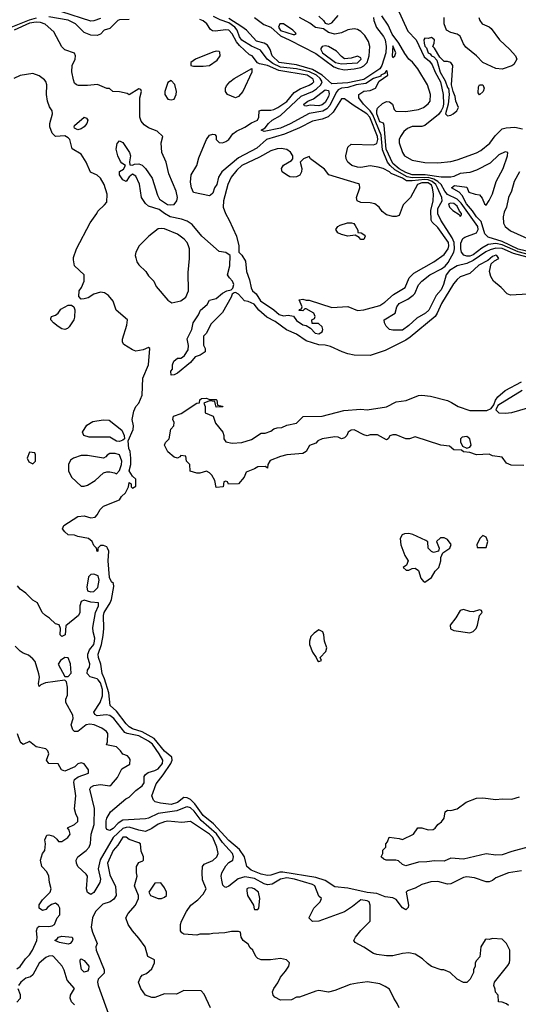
# Model space of a CAD drawing. Header units: inches. Extents: x 2380249 to 2585472, y 382747 to 546448.
# Tile 449 of 626: x 2505368 to 2508471, y 472213 to 478336. Entities that reach past the tile are written whole.
import ezdxf

# ---------------------------------------------------------------- set-up
doc = ezdxf.new("R2010")
doc.units = ezdxf.units.IN
doc.header["$MEASUREMENT"] = 0
doc.layers.add('C5407', color=7, linetype='Continuous')

msp = doc.modelspace()

# ---------------------------------------------------------------- linework, layer by layer
at = {"layer": 'C5407', "color": 4}
for points, elevation in [([(2507716.6, 478410), (2507784.4, 478264.4), (2507835.5, 478210), (2507885.5, 478105.5), (2507917.6, 478077.6), (2507934.9, 478054.9), (2507953.6, 478010), (2507987.3, 477950), (2508003.9, 477870), (2508005, 477810), (2508000.4, 477790), (2507991.5, 477768.5), (2507974.4, 477745.6), (2507890, 477677.4), (2507870, 477670.7), (2507810, 477671.5), (2507780.7, 477659.3), (2507759.5, 477640.5), (2507738.2, 477610), (2507729.2, 477590), (2507729.2, 477570), (2507750.2, 477510), (2507763.6, 477490), (2507810, 477461.2), (2507888.5, 477448.5), (2507970, 477445.4), (2508050, 477453.8), (2508090, 477463.5), (2508210, 477507.2), (2508237.1, 477522.8), (2508292.9, 477567.1), (2508327.2, 477612.8), (2508370, 477656.9), (2508396.2, 477663.8), (2508450, 477667.5), (2508497.9, 477657.9)], 4), ([(2505470, 478345.2), (2505426.4, 478333.6), (2505312.9, 478287)], 12), ([(2506050, 478336), (2505990, 478335.1), (2505978, 478330), (2505930, 478282), (2505894, 478270), (2505870, 478246), (2505850, 478238), (2505810, 478239.3), (2505770, 478256.2), (2505715.6, 478310), (2505670, 478332), (2505550, 478353.8)], 12), ([(2505870, 478344.2), (2505830, 478328), (2505810, 478327.6), (2505630, 478383.9)], 8), ([(2508558, 476850), (2508441.8, 476881.8), (2508370, 476913.3), (2508330, 476915.4), (2508295.2, 476904.8), (2508268.4, 476891.6), (2508190, 476838.4), (2508150, 476820.4), (2508090, 476804.7), (2508043.1, 476776.9), (2508022, 476750), (2508005.5, 476690), (2507990, 476656), (2507959.5, 476620.5), (2507913.7, 476530), (2507892.7, 476510), (2507839.5, 476480.5), (2507790, 476434), (2507750, 476406), (2507690, 476404), (2507670, 476409), (2507649.2, 476430), (2507639, 476450), (2507635.3, 476470), (2507704, 476510), (2507715.1, 476550), (2507728.6, 476571.4), (2507783, 476597), (2507817.4, 476622.6), (2507826.5, 476633.5), (2507850, 476687.3), (2507870, 476710.4), (2507920.9, 476750), (2507993.3, 476786.7), (2508016.4, 476803.6), (2508034.6, 476825.4), (2508069.8, 476890.2), (2508074.4, 476910), (2508072.5, 476950), (2508060.2, 476980.2), (2507988.3, 477090), (2507970, 477129.2), (2507970, 477162), (2507997.2, 477210), (2507995.8, 477230), (2507969, 477290), (2507956.8, 477310), (2507935.4, 477330), (2507910, 477339.7), (2507890, 477341.4), (2507810, 477333), (2507774.7, 477334.7), (2507750, 477350.5), (2507679.1, 477379.1), (2507670, 477389.2), (2507629.5, 477409.5), (2507599.6, 477419.6), (2507550, 477427), (2507490, 477417), (2507470, 477418), (2507435.3, 477430), (2507409.2, 477450), (2507399, 477470), (2507397.2, 477490), (2507410, 477542), (2507430, 477561), (2507570, 477558), (2507590, 477564.9), (2507597.2, 477590), (2507594.8, 477610), (2507547.8, 477730), (2507528.3, 477750), (2507443.9, 477803.9), (2507390, 477844.5), (2507370, 477843.7), (2507318.9, 477761.1), (2507287.3, 477732.7), (2507250, 477716.9), (2507190, 477705.6), (2507110, 477663.6), (2507016.7, 477623.3), (2506904.9, 477590), (2506842.8, 477537.2), (2506730, 477476.9), (2506626.4, 477390), (2506604.4, 477355.6), (2506594.4, 477310), (2506580.7, 477290), (2506570, 477258), (2506556.3, 477243.7), (2506550, 477241.2), (2506450, 477262), (2506437.2, 477290), (2506430, 477326), (2506434.5, 477370), (2506471.4, 477428.6), (2506483, 477477), (2506517.5, 477562.5), (2506530, 477591.3), (2506550, 477618), (2506570, 477624.7), (2506582, 477622), (2506591.3, 477611.3), (2506591.3, 477590), (2506610, 477571.3), (2506630, 477570.8), (2506650, 477579.1), (2506669, 477590), (2506693.6, 477626.4), (2506716.5, 477643.5), (2506770, 477666.8), (2506810, 477694), (2506848.7, 477710), (2506856, 477730), (2506858, 477770), (2506870, 477774), (2506930, 477772.7), (2506950, 477777.1), (2506975.1, 477790), (2507030, 477827), (2507076.9, 477883.1), (2507113.2, 477906.8), (2507170, 477928.8), (2507190, 477941.6), (2507197.6, 477950), (2507193.8, 477966.2), (2507158, 477990), (2506980.7, 478020.7), (2506910, 478050.8), (2506860.9, 478060.9), (2506848.4, 478068.4), (2506815.3, 478110), (2506798, 478118), (2506735.1, 478175.1), (2506717.5, 478197.4), (2506690, 478247.3), (2506670, 478269.6), (2506650, 478273), (2506584.5, 478264.5), (2506567, 478267), (2506555.1, 478275.1), (2506533.2, 478310), (2506510, 478329.3), (2506490, 478337.2)], 12), ([(2508610, 476854.5), (2508470, 476891.6), (2508370, 476935.1), (2508330, 476943.2), (2508282.6, 476937.4), (2508244.4, 476915.6), (2508190, 476874), (2508170, 476865.3), (2508150, 476864.2), (2508130.9, 476870.9), (2508117.4, 476890), (2508112.2, 476910), (2508113.6, 476946.4), (2508118.8, 476961.2), (2508125.9, 476974.1), (2508137.4, 476982.6), (2508210, 477010.4), (2508221.5, 477030), (2508218.2, 477050), (2508114.5, 477194.5), (2508090, 477219), (2508029.3, 477249.3), (2508013.2, 477270), (2507991.5, 477311.5), (2507971.1, 477330), (2507944.2, 477344.2), (2507910, 477354.9), (2507810, 477353), (2507779.5, 477359.5), (2507703, 477403), (2507672.6, 477430), (2507657.9, 477450), (2507626.1, 477526.1), (2507618.3, 477618.3), (2507564.6, 477744.6), (2507550, 477769.8), (2507508.2, 477810), (2507479.5, 477850), (2507478, 477870), (2507497, 477883), (2507510, 477890.3), (2507550, 477895.3), (2507582, 477910), (2507605.8, 477954.2), (2507659, 477990), (2507655.5, 478015.5), (2507650, 478019), (2507638.8, 478001.2), (2507616, 477990), (2507614.8, 477985.2), (2507570, 477969.6), (2507521.8, 477938.1), (2507462, 477930), (2507410, 477913.2), (2507370, 477909.7), (2507350, 477900.5), (2507336.9, 477883.1), (2507298.2, 477801.8), (2507278.9, 477781.1), (2507253.7, 477766.4), (2507170, 477751.9), (2507052.1, 477687.9), (2506990, 477662), (2506890, 477640.9), (2506870, 477648), (2506895.9, 477664.1), (2506916.2, 477690), (2506939.5, 477710), (2506990, 477740.3), (2507120.5, 477859.5), (2507190, 477889.2), (2507214.5, 477905.5), (2507242.2, 477930), (2507250.8, 477950), (2507238.9, 477970), (2507215, 477990), (2507171.9, 478011.9), (2507090, 478031), (2506990, 478041.2), (2506943.7, 478063.7), (2506907.4, 478090), (2506865.8, 478145.8), (2506811.4, 478171.4), (2506750, 478208.7), (2506735.1, 478230), (2506722, 478270), (2506706.4, 478290), (2506670, 478315.4), (2506614.8, 478334.8), (2506574.7, 478354.7)], 8), ([(2507570.2, 478350), (2507571, 478330), (2507587.5, 478287.5), (2507631.9, 478231.9), (2507642.2, 478210), (2507647.8, 478170), (2507647.1, 478130), (2507622, 478050), (2507610.1, 478029.9), (2507510, 477962.8), (2507410, 477944.1), (2507310, 477937.7), (2507250.9, 477990.9), (2507190, 478027), (2507090, 478055.9), (2506982.4, 478070), (2506938.7, 478110), (2506927.4, 478150), (2506910, 478178), (2506890, 478190.8), (2506842.4, 478202.4), (2506779.7, 478270), (2506751.1, 478291.1), (2506670, 478343.4)], 4), ([(2506830, 478350.2), (2506886.5, 478306.5), (2506930, 478288.3), (2506990, 478234.8), (2507050, 478208.4), (2507210, 478125.2), (2507323.3, 478043.3), (2507350, 478031.6), (2507390, 478024.8), (2507450, 478030.1), (2507490, 478039), (2507510.5, 478049.5), (2507530.8, 478070), (2507543.5, 478110), (2507546.3, 478170), (2507539.4, 478199.4), (2507516.6, 478236.6), (2507490, 478262.7), (2507470, 478275.1), (2507450, 478278), (2507410, 478271.8), (2507370, 478254.5), (2507330, 478246.6), (2507290, 478256), (2507258.9, 478278.9), (2507208, 478288), (2507173.9, 478313.9), (2507110, 478349.6)], 4), ([(2507230, 478357.1), (2507259.3, 478330), (2507270, 478314), (2507290, 478307.3), (2507310, 478316.3), (2507350, 478361)], 4), ([(2508628.5, 476871.5), (2508470, 476908.3), (2508370, 476955.9), (2508282.8, 476982.8), (2508263.1, 477003.1), (2508239.9, 477079.9), (2508210, 477109.7), (2508186.4, 477146.4), (2508149, 477190), (2508122, 477242), (2508103.6, 477263.6), (2508055.3, 477290), (2508074.6, 477305.4), (2508150, 477294.8), (2508163.1, 477263.1), (2508202, 477250), (2508230, 477246.8), (2508245.5, 477225.5), (2508260.5, 477190), (2508270, 477181.6), (2508290, 477210.7), (2508310, 477253.4), (2508333.8, 477330), (2508375.8, 477410), (2508404.4, 477490), (2508405.2, 477510), (2508390, 477514.5), (2508350, 477494.4), (2508295.7, 477444.3), (2508210, 477399.4), (2508170, 477385.3), (2508110, 477380.2), (2508070, 477360.5), (2508050, 477356), (2507990, 477355.7), (2507891.7, 477371.7), (2507810, 477371.2), (2507770, 477384.9), (2507730, 477407.3), (2507690, 477442.3), (2507649.3, 477530), (2507636.9, 477676.9), (2507632.3, 477692.3), (2507610, 477701.6), (2507590, 477749.5), (2507589.8, 477770.2), (2507595.2, 477784.8), (2507624.9, 477815.1), (2507650, 477828), (2507670, 477825.5), (2507687.7, 477810), (2507698, 477778), (2507707.9, 477767.9), (2507770, 477764), (2507850, 477776.9), (2507881.6, 477790), (2507910, 477811.7), (2507921.6, 477830), (2507925, 477870), (2507905.7, 477930), (2507846.3, 478030), (2507812.1, 478072.1), (2507790, 478090.9), (2507765, 478125), (2507726.5, 478190), (2507685.6, 478245.6), (2507661.4, 478301.4), (2507620.8, 478360.8)], 4), ([(2508224.7, 478350), (2508231, 478330), (2508246, 478310), (2508290.4, 478290.4), (2508301.1, 478281.1), (2508354, 478210), (2508419.1, 478150), (2508454, 478110), (2508460.7, 478090), (2508442.8, 478057.2), (2508430, 478048.7), (2508371.1, 478028.9), (2508330, 478033.2), (2508249.3, 478069.3), (2508211.7, 478111.7), (2508144.7, 478164.7), (2508130, 478185.2), (2508110, 478233.2), (2508090, 478245.1), (2508050, 478255.1), (2508024, 478270), (2508008.7, 478310), (2508009, 478350)], 4), ([(2508530, 476629.8), (2508423.2, 476623.2), (2508402, 476630), (2508365.2, 476670), (2508317.2, 476710), (2508298.9, 476738.9), (2508292.3, 476770), (2508302, 476818), (2508323.2, 476836.8), (2508348.7, 476850), (2508338, 476870), (2508330, 476871.3), (2508310, 476864), (2508281.4, 476838.6), (2508225.5, 476810), (2508170, 476758), (2508110, 476736.2), (2508090, 476720.9), (2508067.5, 476692.5), (2507992, 476570), (2507966.4, 476510), (2507953, 476490), (2507798.5, 476361.5), (2507770, 476342.3), (2507641.4, 476278.6), (2507550, 476247.6), (2507450, 476249.6), (2507410, 476258.4), (2507374, 476270), (2507303.2, 476303.2), (2507270, 476312.7), (2507230, 476314.5), (2507150, 476338.7), (2507090, 476379.6), (2507028.1, 476408.1), (2506958, 476458), (2506905.1, 476485.1), (2506857.2, 476530), (2506826.3, 476566.3), (2506790, 476582.7), (2506767, 476587), (2506730, 476629), (2506710, 476639), (2506702, 476638), (2506690, 476628), (2506684, 476610), (2506630, 476514), (2506558, 476442), (2506530, 476386), (2506512.7, 476367.3), (2506511.6, 476311.6), (2506522, 476290), (2506522, 476270), (2506492, 476250), (2506460.7, 476239.3), (2506430, 476204), (2506350, 476138), (2506330, 476128), (2506310, 476126), (2506309.2, 476150), (2506318, 476162), (2506319.3, 476190), (2506327.5, 476212.5), (2506350, 476230.8), (2506370, 476231), (2506382, 476238), (2506393.2, 476246.8), (2506417.2, 476282.8), (2506419, 476310), (2506410, 476352), (2506439, 476410), (2506446.6, 476450), (2506480.2, 476499.8), (2506493.2, 476530), (2506535.1, 476564.9), (2506550, 476591.3), (2506590, 476601), (2506630, 476634.8), (2506658, 476650), (2506684, 476656), (2506693.6, 476666.4), (2506701.2, 476690), (2506693.2, 476710), (2506673.2, 476730), (2506661.2, 476750), (2506674.8, 476805.2), (2506678, 476870), (2506650, 476888.7), (2506610, 476893.2), (2506502, 476990), (2506441.3, 477061.3), (2506410, 477083.6), (2506375.6, 477095.6), (2506305.2, 477110), (2506269, 477130), (2506235.5, 477155.5), (2506170, 477175.1), (2506150, 477193.2), (2506126, 477230), (2506112.9, 477312.9), (2506090, 477362), (2506070, 477375.3), (2506050, 477358), (2506030.7, 477329.3), (2506010, 477339), (2505989.4, 477370), (2505988.4, 477391.6), (2506014.6, 477405.4), (2506026, 477430), (2506003.1, 477443.1), (2505994.6, 477454.6), (2505979, 477490), (2505969.2, 477530), (2505974, 477566), (2505990, 477582), (2506010, 477572), (2506050.7, 477510), (2506057.3, 477490), (2506052, 477452), (2506054, 477434), (2506070, 477432), (2506082, 477438), (2506110, 477439.1), (2506130, 477430.6), (2506150.3, 477410.3), (2506193, 477350), (2506224.9, 477244.9), (2506239.1, 477219.1), (2506287.3, 477187.3), (2506304, 477184), (2506330, 477187.3), (2506345.2, 477210), (2506349.2, 477230), (2506341.2, 477270), (2506296.6, 477376.6), (2506279.3, 477450), (2506253.2, 477510), (2506248.7, 477570), (2506258, 477610), (2506223.1, 477643.1), (2506170, 477664), (2506142, 477682), (2506124.7, 477704.7), (2506115.3, 477730), (2506115.3, 477850), (2506126, 477890), (2506122, 477902), (2506110, 477906), (2506050, 477868.7), (2506036.4, 477876.4), (2505990, 477888), (2505948.4, 477888.4), (2505927.3, 477907.3), (2505910, 477908), (2505852.9, 477932.9), (2505790, 477926), (2505734.4, 477925.6), (2505722, 477930), (2505710, 477942), (2505702, 477962), (2505692.1, 478012.1), (2505694.5, 478050), (2505712.3, 478090), (2505716, 478110), (2505710, 478128), (2505650, 478149.3), (2505630, 478166), (2505579.7, 478259.7), (2505527.6, 478307.6), (2505498.2, 478318.1), (2505470, 478320.5), (2505430, 478313.6), (2505332.9, 478270)], 16), ([(2508490, 473043.6), (2508410.8, 473030), (2508330, 472999.5), (2508310, 472982.7), (2508290, 472974.5), (2508270, 472974), (2508198.4, 472998.4), (2508150, 473005.6), (2508130, 473000.8), (2508050, 472961.5), (2508030, 472959.8), (2507970, 472976), (2507926.7, 472973.3), (2507870, 472958), (2507830, 472935.1), (2507781.1, 472918.9), (2507773.4, 472910), (2507787.7, 472830), (2507784.5, 472815.5), (2507770, 472801.2), (2507750, 472812.3), (2507710, 472863.6), (2507690, 472875.4), (2507641.4, 472881.4), (2507590, 472902), (2507530, 472907.3), (2507410, 472935.1), (2507330, 472942.7), (2507270, 472982), (2507210, 473002), (2507005, 473035.1), (2506985.9, 473034.1), (2506930, 473015.8), (2506910, 473014.3), (2506870, 473022.6), (2506807.7, 473047.7), (2506782, 473070), (2506766.9, 473130), (2506735.2, 473175.2), (2506670, 473231.2), (2506574.6, 473334.6), (2506510, 473386.4), (2506458.7, 473458.7), (2506430, 473486.6), (2506410, 473497.6), (2506390, 473498.4), (2506350, 473468.3), (2506310, 473455.8), (2506243.3, 473463.3), (2506211.9, 473471.9), (2506201.2, 473481.2), (2506189.4, 473510), (2506216.6, 473583.4), (2506260.9, 473639.1), (2506308.3, 473710), (2506316.3, 473730), (2506314.7, 473750), (2506270, 473787.1), (2506205.2, 473865.2), (2506130, 473906.5), (2506070, 473926.2), (2506050, 473937.3), (2506030, 473956.3), (2505970, 474035.1), (2505932, 474070), (2505922.2, 474150), (2505896.2, 474236.2), (2505881.3, 474270), (2505872.7, 474327.3), (2505858.2, 474370), (2505856.1, 474390), (2505876.8, 474450), (2505886.5, 474506.5), (2505890.8, 474549.2), (2505889.8, 474630), (2505893.8, 474650), (2505931.3, 474708.7), (2505939.5, 474730), (2505953, 474810), (2505951.3, 474830), (2505940.1, 474840.1), (2505927.7, 474867.7), (2505919, 474970), (2505922, 475030), (2505915.3, 475050), (2505910, 475058), (2505890, 475066), (2505870, 475066), (2505854, 475050), (2505854, 475030), (2505850, 475028), (2505846, 475050), (2505830, 475066), (2505819, 475090), (2505795.3, 475110), (2505730, 475121.2), (2505710, 475129.2), (2505670, 475133.2), (2505649, 475150), (2505634, 475170), (2505642, 475190), (2505730, 475245.5), (2505770, 475250.5), (2505810, 475238), (2505836.9, 475243.1), (2505850, 475256), (2505869.7, 475290.3), (2505889.7, 475310.3), (2505989.1, 475350.9), (2506002, 475370), (2506027, 475393), (2506045.2, 475430), (2506050, 475458), (2506062, 475450), (2506062, 475430), (2506070, 475422), (2506090, 475434), (2506090, 475478), (2506070, 475498), (2506049.7, 475529.7), (2506060.7, 475570), (2506060.7, 475610), (2506056, 475650), (2506047, 475670), (2506044, 475716), (2506073.2, 475786.8), (2506077.2, 475810), (2506068.7, 475850), (2506078, 475902), (2506091.8, 475930), (2506110, 475950.6), (2506130, 476001), (2506133.8, 476106.2), (2506169.2, 476190), (2506178, 476290), (2506170, 476298), (2506136.9, 476283.1), (2506090, 476274), (2506070, 476282), (2506016.4, 476316.4), (2506008, 476330), (2506008.4, 476348.4), (2506035.3, 476435.3), (2506038, 476470), (2505968.7, 476530), (2505950, 476586), (2505920.4, 476620.4), (2505896.4, 476636.4), (2505870, 476642), (2505830, 476628.7), (2505794.4, 476605.6), (2505770, 476599), (2505750, 476598), (2505735.3, 476615.3), (2505739, 476650), (2505753.2, 476670), (2505768.7, 476710), (2505768.4, 476748.4), (2505710, 476806), (2505702, 476842), (2505703.1, 476856.9), (2505722, 476910), (2505806.6, 477073.4), (2505848, 477130), (2505854, 477146), (2505896.5, 477183.5), (2505910, 477202), (2505912, 477250), (2505893, 477310), (2505871.3, 477350), (2505850, 477369.4), (2505807.9, 477387.9), (2505782, 477450), (2505750, 477499.3), (2505693.6, 477533.6), (2505679.3, 477590), (2505670, 477601.2), (2505650, 477613.2), (2505590, 477609.2), (2505569.4, 477629.4), (2505556, 477670), (2505556, 477690), (2505573.2, 477750), (2505569.2, 477770), (2505553.8, 477793.8), (2505542, 477830), (2505535.1, 477870), (2505536.9, 477930), (2505531, 477951), (2505522.3, 477962.3), (2505490, 477986.6), (2505450, 478000.9), (2505370, 477989.6), (2505330.8, 477970)], 24), ([(2508479.3, 477390), (2508444.1, 477330), (2508428.3, 477270), (2508410, 477229.4), (2508396.5, 477170), (2508382.1, 477137.9), (2508376.5, 477110), (2508379.3, 477070), (2508388.9, 477048.9), (2508422.2, 477022.2), (2508546.1, 476966.1)], 4), ([(2508504.4, 475564.4), (2508425.4, 475565.4), (2508397, 475577), (2508370, 475615.3), (2508310, 475624), (2508290, 475633.2), (2508210, 475629.2), (2508170, 475644), (2508130, 475649.3), (2508118, 475658), (2508070, 475661.2), (2508042.7, 475682.7), (2507989.7, 475689.7), (2507830, 475741.2), (2507794, 475730), (2507770, 475729.2), (2507710, 475753.2), (2507690, 475753.2), (2507671.6, 475748.4), (2507662, 475730), (2507650, 475724), (2507594.8, 475754.8), (2507550, 475754), (2507530, 475748.7), (2507510, 475754), (2507450, 475785.2), (2507430, 475784), (2507411.3, 475770), (2507404.7, 475750), (2507390, 475735.3), (2507370, 475729), (2507350, 475739), (2507330, 475741.2), (2507250, 475729), (2507224, 475716), (2507210, 475702), (2507171.6, 475688.4), (2507151, 475650), (2507130, 475639), (2507030, 475629), (2506990, 475619), (2506926, 475594), (2506912, 475570), (2506910, 475546), (2506898, 475558), (2506850, 475555.3), (2506830, 475542), (2506778, 475522), (2506764.7, 475490), (2506730, 475449), (2506668, 475448), (2506662, 475462), (2506650, 475466), (2506638, 475462), (2506634, 475430), (2506590, 475426), (2506582, 475470), (2506564, 475504), (2506550, 475518), (2506530, 475528), (2506490, 475515.3), (2506470, 475515.3), (2506428.4, 475528.4), (2506426, 475570), (2506406, 475590), (2506402, 475622), (2506370, 475626), (2506363.6, 475616.4), (2506350, 475608.7), (2506330, 475615.3), (2506290, 475649), (2506269.4, 475690.6), (2506274.6, 475705.4), (2506298, 475730), (2506308, 475790), (2506328, 475810), (2506328.7, 475830), (2506322, 475850), (2506326, 475870), (2506373.6, 475886.4), (2506470, 475952), (2506486, 475954), (2506488.4, 475971.6), (2506500.4, 475979.6), (2506530, 475982), (2506550, 475974), (2506590, 475974), (2506594, 475970), (2506598, 475938), (2506630, 475932), (2506632, 475928), (2506590, 475926), (2506582, 475962), (2506550, 475966), (2506514, 475950), (2506522, 475930), (2506522, 475890), (2506571.1, 475871.1), (2506586, 475826), (2506631.3, 475770), (2506638.8, 475750), (2506638, 475730), (2506651, 475711), (2506690, 475702.8), (2506750, 475706), (2506810, 475726), (2506870, 475764), (2506894.8, 475765.2), (2506930, 475776.3), (2506950, 475790.6), (2506970, 475797.3), (2506999.3, 475800.7), (2507030, 475814), (2507090, 475826.8), (2507132.3, 475867.7), (2507250, 475870.4), (2507384.9, 475904.9), (2507490, 475912.7), (2507530, 475910.4), (2507650, 475928.5), (2507710, 475959.5), (2507772.7, 475967.3), (2507850, 475998), (2507870, 476001.6), (2507924.8, 475995.2), (2508030, 475966.7), (2508056, 475956), (2508096, 475930), (2508170, 475904.9), (2508274.9, 475905.1), (2508301.2, 475918.8), (2508319, 475941), (2508329.2, 475970), (2508342.7, 475990), (2508389.2, 476030), (2508490, 476082.8)], 16), ([(2508494, 476030), (2508342.8, 475937.2), (2508331.3, 475910), (2508350, 475891.3), (2508390, 475888.4), (2508430, 475892.2), (2508630, 475950.4)], 16), ([(2508410, 472206), (2508396.4, 472216.4), (2508370, 472226), (2508347.3, 472227.3), (2508346, 472270), (2508328.4, 472288.4), (2508327.3, 472307.3), (2508318, 472330), (2508322, 472350), (2508405.6, 472454.4), (2508415.3, 472470), (2508419, 472490), (2508418, 472550), (2508398, 472590), (2508370, 472618), (2508310, 472622), (2508290, 472615.3), (2508270, 472618), (2508265.4, 472614.6), (2508238, 472570), (2508231.1, 472508.9), (2508210, 472486), (2508202, 472470), (2508202, 472450), (2508192.7, 472427.3), (2508192, 472410), (2508172, 472370), (2508150, 472348.7), (2508128.9, 472348.9), (2508090, 472368), (2508046, 472410), (2508007.3, 472427.3), (2507990, 472428), (2507930, 472448.7), (2507905.6, 472465.6), (2507875.5, 472495.5), (2507830, 472524), (2507790, 472533.2), (2507750, 472529), (2507690, 472514), (2507650, 472514), (2507590, 472522), (2507569.1, 472529.1), (2507510, 472568), (2507456.4, 472596.4), (2507448, 472610), (2507458, 472630), (2507490, 472672), (2507548, 472730), (2507548, 472830), (2507542, 472850), (2507530, 472856), (2507490, 472862), (2507439.8, 472820.2), (2507390, 472788.7), (2507230, 472728.7), (2507190, 472728), (2507168.4, 472748.4), (2507168.4, 472751.6), (2507198, 472810), (2507238, 472850), (2507246, 472870), (2507230, 472886), (2507204, 472950), (2507190, 472957), (2507077.2, 472990), (2507030, 472998.2), (2506990, 472990.9), (2506939.9, 472960.1), (2506910, 472955.4), (2506890, 472961), (2506830, 472994.6), (2506770, 473005.6), (2506727.2, 472992.8), (2506670, 472946.6), (2506650, 472939), (2506642.7, 472942.7), (2506632.9, 472952.9), (2506625.1, 472985.1), (2506622, 473010), (2506625.6, 473030), (2506650, 473074.8), (2506670, 473094.8), (2506694, 473110), (2506698, 473130), (2506691.6, 473150), (2506630, 473218.9), (2506592.9, 473272.9), (2506496.7, 473356.7), (2506453.2, 473413.2), (2506430, 473433.5), (2506410, 473440.4), (2506401.1, 473438.9), (2506345.1, 473414.9), (2506230, 473399.1), (2506170, 473369.6), (2506150, 473366), (2506010, 473357.4), (2505980.4, 473339.6), (2505950, 473306.3), (2505930, 473294.5), (2505910, 473299), (2505905.6, 473310), (2505905.9, 473354.1), (2505910, 473371), (2505932.7, 473410), (2506029.3, 473490), (2506050, 473500.5), (2506090, 473541.6), (2506129.7, 473570.3), (2506142.9, 473590), (2506142, 473630), (2506150, 473642.8), (2506166.7, 473653.3), (2506210, 473665.7), (2506230, 473676.5), (2506257.2, 473710), (2506259.1, 473730), (2506236.8, 473770), (2506193.8, 473830), (2506169.7, 473850), (2506110, 473882.3), (2506036.4, 473896.4), (2506022.8, 473902.8), (2505953.7, 473990), (2505930, 474008.3), (2505906.5, 474013.5), (2505850, 474005.6), (2505835.1, 474015.1), (2505829.3, 474030), (2505868.3, 474090), (2505884.2, 474130), (2505882.9, 474170), (2505871.6, 474211.6), (2505856.9, 474230), (2505850, 474236), (2505806, 474250), (2505787.6, 474270), (2505789.6, 474290.3), (2505802.7, 474310), (2505805.2, 474330), (2505792, 474370), (2505792, 474390), (2505802.7, 474417.3), (2505829, 474450), (2505834.5, 474470), (2505836.2, 474490), (2505825.1, 474530), (2505823.3, 474556.7), (2505839.5, 474650), (2505859.3, 474690), (2505858, 474710), (2505810, 474713.2), (2505770, 474725.2), (2505750, 474718), (2505742, 474690), (2505742, 474650), (2505734, 474630), (2505654.4, 474565.6), (2505650.4, 474510), (2505630, 474499), (2505619, 474510), (2505622, 474550), (2505612.9, 474572.9), (2505590, 474579), (2505553.2, 474613.2), (2505528, 474630), (2505508.7, 474650), (2505478, 474710), (2505450, 474726), (2505406, 474770), (2505370, 474795.3), (2505354.8, 474814.8)], 28), ([(2507728.7, 472190), (2507718, 472218), (2507695.3, 472250), (2507670, 472306), (2507643.1, 472323.1), (2507610, 472339), (2507532, 472352), (2507470, 472344.5), (2507424.4, 472335.6), (2507330, 472299), (2507290, 472289), (2507230, 472298), (2507210, 472295.3), (2507110, 472258), (2507090, 472258), (2507059.6, 472240.4), (2506990, 472238), (2506956.4, 472256.4), (2506946, 472270), (2506942, 472290), (2506948.7, 472310), (2506973.6, 472346.4), (2506990, 472382), (2507022, 472418), (2507042, 472450), (2507048, 472470), (2507028.9, 472488.9), (2506990, 472497.2), (2506928.9, 472488.9), (2506870, 472488.7), (2506850, 472498), (2506838, 472510), (2506818, 472550), (2506803.1, 472563.1), (2506790, 472586), (2506758, 472610), (2506746, 472630), (2506742, 472662), (2506730, 472666), (2506686, 472666), (2506643.6, 472656.4), (2506570, 472654), (2506550, 472648.7), (2506490, 472648), (2506470, 472642), (2506390, 472648.7), (2506376.4, 472656.4), (2506368.7, 472670), (2506369, 472710), (2506374, 472730), (2506405.2, 472790), (2506434, 472830), (2506477.5, 472862.5), (2506510, 472898), (2506529, 472930), (2506506.6, 472986.6), (2506502.7, 473030), (2506505.2, 473070), (2506516.5, 473083.5), (2506570, 473107.3), (2506594.5, 473130), (2506602.9, 473150), (2506594.3, 473190), (2506569.7, 473250), (2506550, 473269.7), (2506430, 473349.2), (2506376.3, 473343.7), (2506290, 473351.6), (2506270, 473347.6), (2506230, 473333), (2506190, 473305.6), (2506150, 473288), (2506110, 473294.7), (2506050, 473313.3), (2506030, 473313.1), (2506010, 473306.4), (2505949.1, 473250), (2505869.1, 473110.9), (2505855.8, 473055.8), (2505871.8, 472990), (2505867.3, 472970), (2505830, 472908.7), (2505810, 472895.3), (2505790, 472908), (2505784, 472930), (2505789.3, 473010), (2505782, 473022), (2505730, 473069.6), (2505721.1, 473090), (2505719.7, 473110), (2505729.8, 473130.2), (2505782.7, 473170), (2505800.9, 473190), (2505807.9, 473212.1), (2505812.3, 473270), (2505832, 473330), (2505834, 473430), (2505803.6, 473550), (2505810, 473562.8), (2505830, 473574.4), (2505870, 473579.1), (2505928.4, 473571.6), (2505940.4, 473579.6), (2505976, 473624), (2506004, 473676), (2506053.6, 473706.4), (2506055.3, 473735.3), (2506050, 473746), (2506038, 473758), (2506008.9, 473768.9), (2505995.3, 473790), (2505970, 473813.2), (2505907.3, 473827.3), (2505915.3, 473844.7), (2505917.2, 473897.2), (2505908.7, 473910), (2505879, 473930), (2505830.8, 473950.8), (2505804.8, 473955.2), (2505780.7, 473950), (2505730, 473909), (2505710, 473908.7), (2505699, 473919), (2505689, 473950), (2505701.2, 473990), (2505699, 474010), (2505655.3, 474090), (2505655.3, 474110), (2505664.7, 474135.3), (2505665.6, 474185.6), (2505659, 474219), (2505650, 474228), (2505527.7, 474212.3), (2505499.6, 474200.4), (2505489.1, 474189.1), (2505485.6, 474205.6), (2505492.1, 474247.9), (2505488.1, 474268.1), (2505464.1, 474344.1), (2505450, 474362), (2505423.1, 474383.1), (2505390, 474395.3), (2505370, 474408.7), (2505340.2, 474440.2)], 32), ([(2505350, 472434), (2505370, 472447.3), (2505404.9, 472495.1), (2505430, 472520.7), (2505447.3, 472550), (2505474, 472610), (2505477.6, 472630), (2505472.7, 472670), (2505479, 472690), (2505490, 472698.8), (2505550, 472696.3), (2505570, 472700.7), (2505584, 472710), (2505602, 472750), (2505618, 472770), (2505617.2, 472810), (2505610, 472828), (2505590, 472842), (2505566.4, 472833.6), (2505542.8, 472817.2), (2505530, 472802), (2505510, 472795.3), (2505489, 472810), (2505490, 472832), (2505510, 472862), (2505558, 472910), (2505564, 472930), (2505552.7, 472970), (2505549.2, 473010), (2505536.6, 473036.6), (2505506, 473070), (2505497.2, 473110), (2505509.5, 473150.5), (2505524, 473170), (2505529, 473210), (2505524, 473236), (2505536.4, 473263.6), (2505550, 473266), (2505578, 473258), (2505599.8, 473239.8), (2505610, 473224.7), (2505630, 473224.7), (2505668, 473250), (2505682, 473270), (2505675.3, 473295.3), (2505666, 473310), (2505710, 473331), (2505729, 473350), (2505729.2, 473370), (2505716.6, 473396.6), (2505709.3, 473429.3), (2505717.2, 473510), (2505705.6, 473594.4), (2505709.3, 473610.7), (2505732.5, 473627.5), (2505795.3, 473650), (2505795.3, 473670), (2505770, 473708), (2505750, 473715.3), (2505730, 473708), (2505710.7, 473689.3), (2505650, 473662), (2505628, 473670), (2505607.3, 473707.3), (2505548.7, 473710), (2505535.3, 473730), (2505549.2, 473770), (2505544, 473790), (2505530, 473801.2), (2505470, 473814), (2505430, 473848), (2505390, 473829.2), (2505378, 473838), (2505370, 473848), (2505353.8, 473893.8)], 36), ([(2508530, 473189.6), (2508430, 473162.9), (2508370, 473141.6), (2508330, 473139.6), (2508270, 473149.4), (2508130, 473115.1), (2508050, 473122), (2508010, 473102), (2507950, 473105.2), (2507902, 473098), (2507850, 473097.2), (2507770, 473074), (2507750, 473082), (2507724.7, 473104.7), (2507709.1, 473109.1), (2507649.3, 473109.3), (2507634.6, 473114.6), (2507618, 473130), (2507628, 473150), (2507628.4, 473171.6), (2507646, 473190), (2507646, 473210), (2507656.4, 473223.6), (2507667.3, 473252.7), (2507730, 473244.7), (2507750, 473238), (2507818, 473270), (2507846, 473310), (2507870, 473310.5), (2507910, 473297.3), (2507940.2, 473299.8), (2507952.9, 473307.1), (2507970, 473331.3), (2507992.5, 473347.5), (2508008.7, 473370), (2508015.3, 473410), (2508030, 473421), (2508050, 473417.3), (2508090, 473427.7), (2508146.6, 473470), (2508210, 473494.4), (2508250, 473496.5), (2508330, 473485.8), (2508370, 473490.2), (2508430.9, 473489.1), (2508477.8, 473502.2)], 16), ([(2506555.3, 472190), (2506516.4, 472276.4), (2506496.4, 472296.4), (2506390, 472298), (2506343.6, 472276.4), (2506270, 472278), (2506210, 472255.3), (2506190, 472255.3), (2506150, 472268.7), (2506122, 472310), (2506108, 472350), (2506120.4, 472379.6), (2506130, 472394), (2506156.4, 472403.6), (2506190, 472434), (2506206, 472470), (2506206, 472490), (2506166, 472510), (2506148.7, 472570), (2506110, 472624), (2506069.6, 472669.6), (2506043.7, 472710), (2506029.3, 472750), (2506043.2, 472776.8), (2506088, 472830), (2506108, 472870), (2506108, 472890), (2506082, 472950), (2506099, 473010), (2506094, 473030), (2506095.3, 473070), (2506110, 473094), (2506135.3, 473104.7), (2506138, 473110), (2506138, 473130), (2506124.7, 473164.7), (2506119, 473210), (2506110, 473217.2), (2506050, 473238), (2506030, 473251.8), (2506010, 473251.5), (2505978.7, 473201.3), (2505950, 473169.2), (2505914, 473090), (2505930, 473018), (2505964.5, 472944.5), (2505967.7, 472890), (2505954.4, 472865.6), (2505930.3, 472849.7), (2505885.5, 472834.5), (2505839.5, 472790), (2505820.3, 472750), (2505813.4, 472693.4), (2505821.4, 472661.4), (2505851, 472590), (2505842, 472570), (2505844, 472550), (2505893.7, 472426.3), (2505893.4, 472406.6), (2505857.3, 472370), (2505853, 472350), (2505856.4, 472330), (2505928.5, 472128.5)], 36), ([(2505710, 472209.3), (2505690, 472229), (2505682, 472250), (2505683.7, 472270), (2505708.7, 472310), (2505663.1, 472363.1), (2505645.1, 472425.1), (2505632.7, 472450), (2505579, 472510), (2505570, 472514), (2505550, 472513), (2505530, 472503.6), (2505490, 472469.4), (2505450, 472396), (2505435.6, 472384.4), (2505405.3, 472374.7), (2505376, 472350), (2505361, 472330)], 36), ([(2505356, 472310), (2505370, 472274), (2505370.6, 472249.4), (2505350, 472226)], 36)]:
    msp.add_lwpolyline(points, dxfattribs=dict(at, elevation=elevation))
for points, elevation in [([(2506986.8, 478310), (2506979.5, 478290), (2506990, 478269.2), (2507070, 478244), (2507077.2, 478242.8), (2507088, 478250), (2507068, 478270), (2507010, 478309.3)], 8), ([(2507930, 478224), (2507910, 478219), (2507890, 478221.2), (2507883, 478210), (2507884.6, 478190), (2507890, 478171), (2507900.5, 478160.5), (2507909.2, 478130), (2507922.6, 478122.6), (2507931, 478110), (2507944.6, 478104.6), (2507963.1, 478083.1), (2507985.4, 478010), (2508016.4, 477956.4), (2508030, 477914.8), (2508036, 477910), (2508040.3, 477870), (2508034.3, 477810), (2508018.7, 477750), (2508030, 477737.6), (2508050, 477742.6), (2508066, 477750), (2508089.2, 477770), (2508099, 477790), (2508082.7, 477830), (2508078.6, 477858.6), (2508065.2, 477890), (2508056, 477930), (2508062.7, 478050), (2508050, 478069), (2508030, 478076), (2508010, 478075.3), (2507982, 478102), (2507950, 478158), (2507938, 478170), (2507948, 478190), (2507948.7, 478210)], 8), ([(2507270, 478174), (2507251.3, 478170), (2507242.4, 478157.6), (2507241.6, 478150), (2507253.1, 478130), (2507334, 478070), (2507370, 478062), (2507470, 478068.1), (2507493.6, 478090), (2507490, 478099), (2507470, 478109.2), (2507430, 478096), (2507390, 478092.7), (2507370, 478106), (2507340.4, 478140.4), (2507290, 478169.7)], 8), ([(2507690, 478172.7), (2507685.5, 478110), (2507690, 478101), (2507702, 478110), (2507708, 478130)], 8), ([(2506590, 478139), (2506570, 478133.2), (2506462, 478090), (2506434, 478070), (2506434, 478050), (2506450, 478046), (2506510, 478046), (2506550, 478051.3), (2506596.5, 478083.5), (2506615.3, 478110), (2506614, 478134), (2506610, 478138)], 16), ([(2506710, 477849.2), (2506662, 477870), (2506648, 477890), (2506648, 477910), (2506654.6, 477925.4), (2506675.3, 477950), (2506702, 477970), (2506812.7, 478032.7), (2506812, 478010), (2506757.3, 477890), (2506730, 477859)], 12), ([(2506310, 477958), (2506290, 477946), (2506271.3, 477890), (2506271.3, 477870), (2506290, 477842), (2506310, 477838), (2506330, 477842), (2506342, 477870), (2506344, 477890), (2506332.9, 477932.9)], 16), ([(2508230, 477869), (2508220.2, 477880.2), (2508222.7, 477917.3), (2508230, 477931.3), (2508250, 477931.3), (2508258, 477910), (2508251.3, 477890)], 4), ([(2507230, 477799.7), (2507175.9, 477804.1), (2507150, 477799), (2507140.2, 477800.2), (2507135.3, 477810), (2507162, 477830), (2507195.8, 477844.2), (2507270, 477899.5), (2507290, 477895.5), (2507294.5, 477874.5), (2507290, 477858), (2507270, 477821.3), (2507250, 477806.2)], 4), ([(2505730, 477649.8), (2505710, 477661.6), (2505706.3, 477670), (2505710, 477678.4), (2505770, 477730.3), (2505783.1, 477723.1), (2505792.4, 477710), (2505786.4, 477690), (2505770.2, 477669.8), (2505750, 477656.3)], 16), ([(2506994.5, 477534.5), (2506970, 477532), (2506930, 477520.7), (2506859.7, 477480.3), (2506750.2, 477429.8), (2506719.4, 477400.6), (2506684.5, 477355.5), (2506663.7, 477310), (2506635.3, 477210), (2506633.7, 477170), (2506648.5, 477130), (2506672.2, 477090), (2506717.1, 476990), (2506731, 476929), (2506732, 476890), (2506750, 476872), (2506773.2, 476833.2), (2506778.8, 476770), (2506797.3, 476717.3), (2506808.1, 476668.1), (2506817.3, 476650), (2506839.1, 476630), (2506867.3, 476587.3), (2506950.5, 476530.5), (2506982.5, 476502.5), (2507010, 476494.8), (2507038.8, 476498.8), (2507072, 476492), (2507090, 476464.7), (2507130, 476438), (2507150, 476434), (2507178, 476418), (2507206.2, 476386.2), (2507230, 476382.8), (2507250, 476394), (2507255.3, 476410), (2507250, 476426), (2507227.3, 476447.3), (2507187.3, 476447.3), (2507186, 476470), (2507202, 476478), (2507206, 476490), (2507198, 476510), (2507150, 476538), (2507142, 476538), (2507130, 476526), (2507107.3, 476527.3), (2507110, 476534), (2507122, 476538), (2507126, 476550), (2507107.3, 476592.7), (2507130, 476598), (2507150.7, 476590.7), (2507170, 476590.6), (2507310, 476546.8), (2507410, 476552.7), (2507470, 476528), (2507510, 476530.6), (2507610, 476558.4), (2507640.8, 476579.2), (2507693.5, 476626.5), (2507766, 476670), (2507792.3, 476730), (2507820.4, 476759.6), (2507945.2, 476830), (2508010, 476874.9), (2508034.5, 476910), (2508039.3, 476930), (2508035.8, 476950), (2507970, 477044.2), (2507935.8, 477075.8), (2507928.4, 477088.5), (2507926.3, 477150), (2507940.2, 477210), (2507943.8, 477250), (2507937, 477290), (2507930, 477306), (2507910, 477320.5), (2507870, 477321.4), (2507843.1, 477310), (2507800.5, 477230), (2507755.1, 477184.9), (2507730, 477119), (2507710, 477112.7), (2507690, 477112.7), (2507650, 477121.2), (2507623.9, 477143.9), (2507606, 477170), (2507579, 477190), (2507550, 477197.6), (2507490, 477199), (2507469, 477210), (2507464, 477230), (2507485.2, 477290), (2507482, 477310), (2507475.5, 477315.5), (2507291.8, 477371.8), (2507265.8, 477405.8), (2507178, 477470), (2507170, 477486), (2507134, 477470), (2507114, 477450), (2507124.7, 477410), (2507121, 477390), (2507110.4, 477369.6), (2507090, 477359.3), (2507070, 477356), (2507050, 477359.3), (2507028.7, 477370), (2507002, 477390), (2506998, 477410), (2507010, 477431.3), (2507060.4, 477459.6), (2507068, 477470), (2507068, 477490), (2507052.9, 477512.9), (2507030, 477529)], 16), ([(2508050, 477195.6), (2508036, 477190), (2508042.8, 477170), (2508062.8, 477150), (2508103.5, 477123.5), (2508110, 477112), (2508118, 477122), (2508117.2, 477130), (2508104.7, 477144.7), (2508090, 477176.3), (2508070, 477192.4)], 12), ([(2507490, 476968), (2507480.4, 476980.4), (2507456.4, 476996.4), (2507410, 476989.5), (2507370, 477000.9), (2507348.7, 477010), (2507335.3, 477030), (2507348.7, 477050), (2507362.5, 477057.5), (2507407.2, 477072.8), (2507433.4, 477073.4), (2507447.3, 477067.3), (2507455.9, 477055.9), (2507472.7, 477027.3), (2507472.7, 477012.7), (2507494, 477010), (2507515.3, 476995.3), (2507518, 476990), (2507510, 476968.7)], 16), ([(2506250, 477038), (2506230, 477034.7), (2506170.8, 476990), (2506111.3, 476930), (2506091, 476890), (2506086, 476870), (2506090, 476854), (2506098, 476830), (2506110, 476812), (2506152, 476770), (2506170, 476742), (2506202, 476710), (2506216.9, 476676.9), (2506290.6, 476590.6), (2506315.3, 476575.3), (2506370, 476588), (2506400.9, 476610), (2506418, 476650), (2506415.5, 476764.5), (2506425.2, 476850), (2506425.2, 476910), (2506419.3, 476930), (2506409.3, 476950), (2506391.8, 476970), (2506350, 477001.3), (2506270, 477034.3)], 24), ([(2505650, 476409), (2505630, 476413.2), (2505607.2, 476427.2), (2505579, 476450), (2505562, 476470), (2505562, 476478), (2505566, 476490), (2505590, 476498), (2505608, 476510), (2505625.1, 476534.9), (2505670, 476560.7), (2505690, 476561), (2505704.7, 476550), (2505711.1, 476531.1), (2505710, 476486), (2505704.7, 476470), (2505675.3, 476424.7), (2505665.4, 476414.6)], 24), ([(2505990, 475711.8), (2505970, 475714.7), (2505930, 475739.6), (2505799.6, 475739.6), (2505768, 475750), (2505759, 475770), (2505786.2, 475813.8), (2505823, 475837), (2505887.9, 475847.9), (2505924.9, 475844.9), (2506003, 475783), (2506018.8, 475750), (2506021, 475730), (2506010, 475721.2)], 24), ([(2508150, 475742.7), (2508120.5, 475739.5), (2508111, 475730), (2508110.8, 475710), (2508123.5, 475683.5), (2508150, 475671), (2508170, 475678), (2508177.2, 475690), (2508169, 475730)], 16), ([(2505430, 475646), (2505414, 475610), (2505425.4, 475585.4), (2505450, 475574), (2505466, 475590), (2505466, 475630), (2505462, 475642)], 28), ([(2505930, 475638), (2505911.6, 475628.4), (2505903.6, 475616.4), (2505890, 475608), (2505790, 475625.2), (2505750, 475625.2), (2505702, 475610), (2505683.5, 475596.5), (2505671.3, 475570), (2505671, 475530), (2505691.3, 475490), (2505750, 475434), (2505770, 475434), (2505790, 475442), (2505838, 475470), (2505890, 475518), (2505910, 475524.7), (2505930, 475524.7), (2505958.8, 475518.8), (2505970, 475512), (2505990, 475532), (2506002, 475570), (2506004.5, 475590), (2505990, 475629), (2505962.8, 475637.2)], 28), ([(2507790, 475139.6), (2507761.7, 475138.3), (2507748.5, 475131.5), (2507736.3, 475110), (2507740.5, 475070), (2507764.7, 475004.7), (2507786, 474970), (2507776, 474944), (2507754, 474930), (2507772.7, 474912.7), (2507790, 474912), (2507810, 474922), (2507830, 474924.7), (2507850, 474911.3), (2507863.5, 474863.5), (2507881, 474841), (2507890, 474838), (2507930, 474866), (2507952.9, 474907.1), (2507975.3, 474930), (2507988.7, 474970), (2507988.7, 474991.3), (2508000.2, 475019.8), (2508044, 475050), (2508052.9, 475072.9), (2508030, 475104), (2508010, 475113.2), (2507986.8, 475113.2), (2507962, 475090), (2507978, 475050), (2507974, 475030), (2507943.1, 475023.1), (2507930, 475028), (2507910, 475048.7), (2507908.4, 475088.4), (2507896.4, 475096.4), (2507814.9, 475134.9)], 24), ([(2508250, 475128), (2508232, 475110), (2508212, 475070), (2508214, 475054), (2508270, 475054), (2508282, 475090), (2508270, 475118)], 24), ([(2505830, 474888), (2505810, 474885.6), (2505797, 474870), (2505786, 474806), (2505790, 474784.7), (2505810, 474777.3), (2505830, 474780.5), (2505854.5, 474805.5), (2505863.1, 474850), (2505856.3, 474876.3)], 28), ([(2508130, 474668.7), (2508110, 474662), (2508083.1, 474616.9), (2508047.7, 474570), (2508048.6, 474548.6), (2508070, 474537.3), (2508170, 474523), (2508190, 474530.8), (2508209.2, 474550), (2508217.2, 474570), (2508228.4, 474631.6), (2508246, 474650), (2508242, 474662), (2508230, 474666), (2508190, 474654), (2508170, 474655.3)], 24), ([(2507230, 474542), (2507199.8, 474520.2), (2507180.7, 474499.3), (2507171, 474470), (2507170.8, 474450), (2507190, 474402), (2507214, 474370), (2507222, 474350), (2507230, 474344.7), (2507246, 474350), (2507238, 474370), (2507273.6, 474406.4), (2507279, 474430), (2507265.2, 474470), (2507261.2, 474510), (2507254, 474530)], 24), ([(2505650, 474368.7), (2505621, 474350), (2505608, 474328), (2505650, 474252), (2505670, 474252), (2505688.7, 474271.3), (2505684, 474330), (2505670, 474368)], 32), ([(2506247.3, 472967.3), (2506210, 472966), (2506172, 472910), (2506182, 472890), (2506230, 472871.3), (2506250, 472871.3), (2506270, 472878), (2506282, 472890), (2506282, 472910), (2506270, 472938)], 36), ([(2506810, 472937.2), (2506790, 472935.3), (2506782, 472930), (2506781, 472919), (2506786, 472890), (2506822, 472830), (2506826.4, 472806.4), (2506830, 472802), (2506850, 472802), (2506855.3, 472810), (2506862, 472870), (2506853.2, 472910), (2506828, 472930)], 32), ([(2505670, 472586.6), (2505616.5, 472596.5), (2505586, 472610), (2505601.2, 472618.8), (2505609, 472630), (2505630, 472636.3), (2505694, 472630), (2505698, 472618), (2505695.3, 472604.7), (2505682, 472590)], 32), ([(2505770, 472413.2), (2505753.2, 472430), (2505744.1, 472475.9), (2505745.2, 472490), (2505750, 472494.8), (2505770, 472486), (2505798, 472450), (2505796.3, 472430), (2505790, 472419)], 32)]:
    msp.add_lwpolyline(points, close=True, dxfattribs=dict(at, elevation=elevation))

doc.saveas('drawing.dxf')
